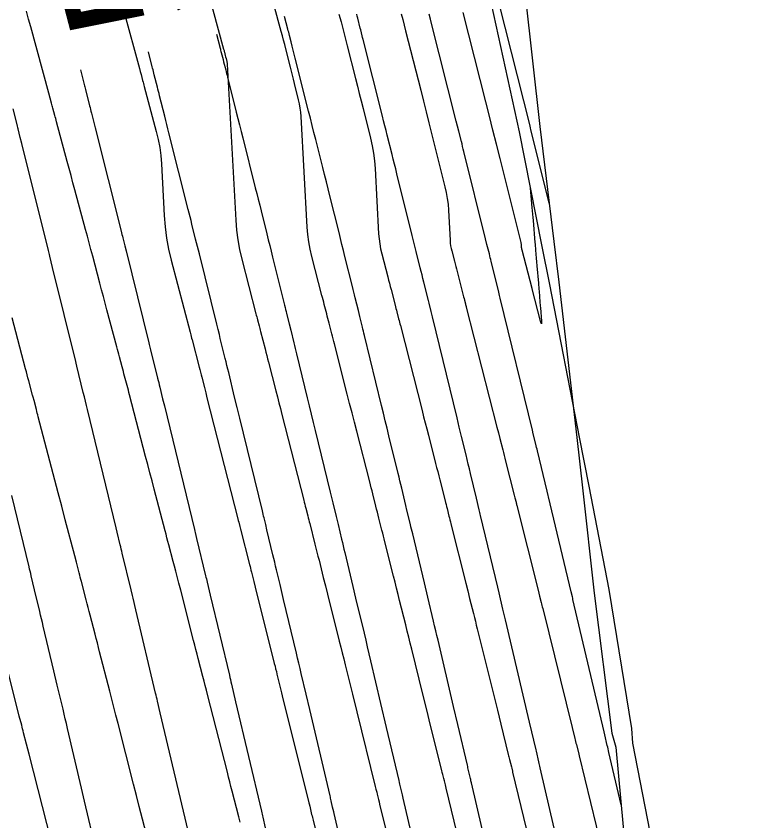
# Model space of a CAD drawing. Extents: x 954385 to 988206, y 1868364 to 1924553.
# Drawn here: x 957861.36 to 957893.29, y 1919732.7 to 1919766.99 of the extents above; entities that cross this region are included whole.
import ezdxf

# ---------------------------------------------------------------- set-up
doc = ezdxf.new("R2010")
doc.units = 0
for name, color, linetype in [('16', 7, 'Continuous'), ('24', 7, 'Continuous'), ('6', 7, 'Continuous'), ('7', 7, 'Continuous')]:
    doc.layers.add(name, color=color, linetype=linetype)

msp = doc.modelspace()

# ---------------------------------------------------------------- linework, layer by layer
at = {"layer": '16'}
for points in [[(957883.067, 1919767.905), (957883.691, 1919762.286), (957884.291, 1919757.386), (957884.498, 1919755.658), (957885.272, 1919749.032), (957885.515, 1919746.896), (957886.001, 1919742.407), (957886.764, 1919736.439), (957886.924, 1919735.837), (957887.536, 1919729.205), (957887.922, 1919726.126), (957889.2, 1919716.164), (957890.519, 1919706.211), (957891.799, 1919696.25)], [(957884.091, 1919759.019), (957883.31, 1919762.16), (957883.297, 1919762.211), (957883.271, 1919762.314), (957881.94, 1919767.593)], [(957881.637, 1919730.583), (957880.777, 1919734.314), (957880.766, 1919734.363), (957880.754, 1919734.411), (957880.743, 1919734.46), (957880.732, 1919734.509), (957880.626, 1919734.96), (957880.614, 1919735.014), (957880.601, 1919735.067), (957880.191, 1919736.81), (957880.01, 1919737.579), (957879.348, 1919740.395), (957879.3, 1919740.599), (957879.252, 1919740.802), (957879.204, 1919741.006), (957879.155, 1919741.209), (957878.912, 1919742.226), (957878.767, 1919742.837), (957878.268, 1919744.926), (957878.244, 1919745.027), (957878.22, 1919745.129), (957878.195, 1919745.23), (957878.171, 1919745.332), (957878.024, 1919745.941), (957877.975, 1919746.144), (957877.799, 1919746.876), (957877.761, 1919747.031), (957877.724, 1919747.187), (957877.686, 1919747.343), (957877.648, 1919747.498), (957877.255, 1919749.112), (957877.177, 1919749.432), (957877.099, 1919749.753), (957877.02, 1919750.074), (957876.942, 1919750.395), (957876.213, 1919753.388), (957876.191, 1919753.477), (957876.169, 1919753.566), (957876.147, 1919753.654), (957876.126, 1919753.743), (957876.017, 1919754.186), (957875.951, 1919754.451), (957875.818, 1919754.99), (957875.789, 1919755.109), (957875.759, 1919755.228), (957875.73, 1919755.347), (957875.7, 1919755.466), (957875.381, 1919756.752), (957875.318, 1919757.006), (957875.254, 1919757.26), (957875.191, 1919757.514), (957875.128, 1919757.768), (957874.738, 1919759.338), (957874.663, 1919759.638), (957874.588, 1919759.938), (957874.513, 1919760.238), (957874.437, 1919760.538), (957874.135, 1919761.738), (957874.059, 1919762.038), (957873.984, 1919762.338), (957873.908, 1919762.638), (957873.833, 1919762.938), (957873.263, 1919765.196), (957873.248, 1919765.254), (957873.234, 1919765.312), (957873.219, 1919765.37), (957873.204, 1919765.427), (957873.131, 1919765.716), (957873.087, 1919765.89), (957873.015, 1919766.172), (957872.998, 1919766.238), (957872.981, 1919766.304), (957872.964, 1919766.37), (957872.948, 1919766.437), (957872.809, 1919766.976)], [(957884.892, 1919729.823), (957883.706, 1919734.964), (957883.692, 1919735.025), (957883.677, 1919735.087), (957883.663, 1919735.148), (957883.649, 1919735.21), (957883.543, 1919735.663), (957883.53, 1919735.719), (957883.251, 1919736.903), (957882.225, 1919741.265), (957882.198, 1919741.381), (957882.171, 1919741.496), (957882.143, 1919741.612), (957882.116, 1919741.727), (957881.95, 1919742.42), (957881.895, 1919742.651), (957881.164, 1919745.713), (957881.15, 1919745.774), (957881.135, 1919745.835), (957881.121, 1919745.896), (957881.106, 1919745.957), (957880.988, 1919746.445), (957880.733, 1919747.505), (957880.685, 1919747.702), (957880.638, 1919747.899), (957880.59, 1919748.096), (957880.542, 1919748.293), (957880.35, 1919749.081), (957880.254, 1919749.475), (957880.158, 1919749.869), (957879.107, 1919754.181), (957879.093, 1919754.239), (957879.079, 1919754.296), (957879.065, 1919754.354), (957879.051, 1919754.412), (957878.965, 1919754.757), (957878.937, 1919754.873), (957878.742, 1919755.662), (957878.705, 1919755.813), (957878.668, 1919755.964), (957878.63, 1919756.114), (957878.593, 1919756.265), (957878.418, 1919756.968), (957878.335, 1919757.303), (957878.252, 1919757.638), (957877.595, 1919760.278), (957877.544, 1919760.483), (957877.493, 1919760.687), (957877.442, 1919760.892), (957877.391, 1919761.096), (957877.185, 1919761.913), (957877.133, 1919762.117), (957877.082, 1919762.321), (957877.03, 1919762.526), (957876.979, 1919762.73), (957876.155, 1919765.995), (957876.135, 1919766.077), (957876.114, 1919766.158), (957876.052, 1919766.403), (957876.031, 1919766.484), (957875.924, 1919766.905), (957875.903, 1919766.988), (957875.882, 1919767.072)], [(957887.151, 1919733.376), (957886.635, 1919735.613), (957886.617, 1919735.688), (957886.6, 1919735.762), (957886.583, 1919735.837), (957886.566, 1919735.911), (957886.459, 1919736.369), (957886.429, 1919736.495), (957885.102, 1919742.135), (957885.089, 1919742.19), (957885.076, 1919742.245), (957885.024, 1919742.465), (957884.061, 1919746.501), (957884.046, 1919746.562), (957884.002, 1919746.745), (957883.587, 1919748.466), (957883.57, 1919748.539), (957883.552, 1919748.612), (957883.534, 1919748.685), (957883.517, 1919748.758), (957883.41, 1919749.197), (957883.374, 1919749.343), (957882.002, 1919754.974), (957881.988, 1919755.027), (957881.975, 1919755.081), (957881.923, 1919755.294), (957881.616, 1919756.538), (957881.596, 1919756.619), (957881.576, 1919756.699), (957881.556, 1919756.78), (957881.536, 1919756.861), (957881.436, 1919757.265), (957881.375, 1919757.508), (957880.452, 1919761.219), (957880.425, 1919761.328), (957880.398, 1919761.437), (957880.371, 1919761.545), (957880.344, 1919761.654), (957880.234, 1919762.088), (957880.18, 1919762.305), (957880.125, 1919762.522), (957879.047, 1919766.794), (957879.03, 1919766.865), (957878.975, 1919767.078)], [(957869.906, 1919766.22), (957870.056, 1919765.634), (957870.069, 1919765.585), (957870.081, 1919765.537), (957870.094, 1919765.488), (957870.106, 1919765.439), (957870.181, 1919765.146), (957870.206, 1919765.048), (957870.295, 1919764.697), (957870.314, 1919764.622), (957870.333, 1919764.547), (957870.352, 1919764.472), (957870.371, 1919764.397), (957870.748, 1919762.903), (957870.817, 1919762.628), (957870.886, 1919762.354), (957870.955, 1919762.08), (957871.024, 1919761.806), (957871.559, 1919759.681), (957871.621, 1919759.435), (957871.683, 1919759.189), (957871.745, 1919758.942), (957871.806, 1919758.696), (957872.051, 1919757.71), (957872.113, 1919757.464), (957872.174, 1919757.217), (957872.235, 1919756.971), (957872.296, 1919756.724), (957872.808, 1919754.668), (957872.829, 1919754.58), (957872.851, 1919754.492), (957872.873, 1919754.405), (957872.894, 1919754.317), (957873.003, 1919753.878), (957873.067, 1919753.615), (957873.201, 1919753.074), (957873.23, 1919752.954), (957873.26, 1919752.835), (957873.289, 1919752.715), (957873.318, 1919752.596), (957873.772, 1919750.732), (957873.858, 1919750.382), (957873.943, 1919750.031), (957874.028, 1919749.681), (957874.114, 1919749.331), (957874.754, 1919746.703), (957874.782, 1919746.589), (957874.81, 1919746.475), (957874.837, 1919746.36), (957874.865, 1919746.246), (957875.003, 1919745.674), (957875.085, 1919745.33), (957875.236, 1919744.706), (957875.27, 1919744.564), (957875.304, 1919744.422), (957875.338, 1919744.28), (957875.372, 1919744.138), (957875.718, 1919742.687), (957875.836, 1919742.192), (957876.194, 1919740.691), (957876.264, 1919740.4), (957876.333, 1919740.108), (957876.402, 1919739.817), (957876.471, 1919739.525), (957876.898, 1919737.707), (957877.14, 1919736.678), (957877.673, 1919734.415), (957877.691, 1919734.337), (957877.71, 1919734.258), (957877.815, 1919733.807), (957877.831, 1919733.736), (957877.848, 1919733.664), (957878.383, 1919731.344)], [(957875.261, 1919731.533), (957874.919, 1919733.015), (957874.903, 1919733.083), (957874.855, 1919733.289), (957874.793, 1919733.555), (957874.781, 1919733.607), (957874.769, 1919733.659), (957874.757, 1919733.712), (957874.744, 1919733.764), (957873.879, 1919737.444), (957873.724, 1919738.101), (957873.518, 1919738.976), (957873.466, 1919739.195), (957873.415, 1919739.414), (957873.363, 1919739.633), (957873.311, 1919739.852), (957872.766, 1919742.133), (957872.615, 1919742.766), (957872.464, 1919743.399), (957872.426, 1919743.557), (957872.388, 1919743.716), (957872.35, 1919743.874), (957872.312, 1919744.032), (957872.054, 1919745.104), (957872.001, 1919745.323), (957871.931, 1919745.616), (957871.913, 1919745.689), (957871.895, 1919745.762), (957871.878, 1919745.835), (957871.86, 1919745.908), (957870.897, 1919749.861), (957870.787, 1919750.31), (957870.678, 1919750.758), (957870.423, 1919751.803), (957870.387, 1919751.953), (957870.35, 1919752.104), (957870.313, 1919752.254), (957870.276, 1919752.405), (957870.067, 1919753.251), (957870.026, 1919753.42), (957869.97, 1919753.644), (957869.957, 1919753.7), (957869.943, 1919753.757), (957869.929, 1919753.813), (957869.915, 1919753.869), (957869.172, 1919756.858), (957869.093, 1919757.174), (957869.015, 1919757.49), (957868.857, 1919758.123), (957868.818, 1919758.281), (957868.778, 1919758.439), (957868.739, 1919758.597), (957868.699, 1919758.755), (957867.877, 1919762.018), (957867.832, 1919762.194), (957867.788, 1919762.371), (957867.743, 1919762.547), (957867.699, 1919762.724), (957867.478, 1919763.599), (957867.455, 1919763.69), (957867.432, 1919763.782), (957867.409, 1919763.874), (957867.385, 1919763.966), (957867.253, 1919764.486), (957867.197, 1919764.706), (957867.181, 1919764.769), (957867.165, 1919764.832), (957867.003, 1919765.464)], [(957864.1, 1919764.708), (957864.274, 1919764.029), (957864.288, 1919763.973), (957864.317, 1919763.86), (957864.491, 1919763.175), (957864.511, 1919763.096), (957864.531, 1919763.017), (957864.551, 1919762.939), (957864.571, 1919762.86), (957864.67, 1919762.466), (957864.73, 1919762.23), (957865.839, 1919757.83), (957865.856, 1919757.76), (957865.874, 1919757.69), (957865.891, 1919757.62), (957865.909, 1919757.55), (957865.995, 1919757.201), (957866.047, 1919756.992), (957867.022, 1919753.07), (957867.04, 1919752.996), (957867.095, 1919752.775), (957867.392, 1919751.569), (957867.416, 1919751.471), (957867.44, 1919751.373), (957867.464, 1919751.275), (957867.488, 1919751.177), (957867.608, 1919750.686), (957867.68, 1919750.392), (957868.966, 1919745.113), (957868.981, 1919745.05), (957868.997, 1919744.986), (957869.058, 1919744.732), (957869.44, 1919743.147), (957869.456, 1919743.078), (957869.473, 1919743.009), (957869.489, 1919742.941), (957869.506, 1919742.872), (957869.637, 1919742.322), (957870.451, 1919738.91), (957870.474, 1919738.815), (957870.496, 1919738.72), (957870.519, 1919738.626), (957870.541, 1919738.531), (957870.72, 1919737.771), (957871.816, 1919733.112), (957871.831, 1919733.047), (957871.846, 1919732.982), (957871.861, 1919732.918), (957871.876, 1919732.853), (957871.981, 1919732.405)], [(957868.692, 1919732.27), (957867.506, 1919737.307), (957867.389, 1919737.806), (957867.369, 1919737.889), (957867.35, 1919737.972), (957867.33, 1919738.055), (957867.31, 1919738.139), (957866.464, 1919741.692), (957866.345, 1919742.189), (957866.331, 1919742.248), (957866.317, 1919742.307), (957866.261, 1919742.541), (957865.886, 1919744.103), (957865.865, 1919744.193), (957865.843, 1919744.283), (957865.821, 1919744.372), (957865.799, 1919744.462), (957865.669, 1919745.002), (957865.625, 1919745.182), (957864.404, 1919750.222), (957864.36, 1919750.405), (957864.315, 1919750.588), (957864.271, 1919750.771), (957864.226, 1919750.954), (957863.952, 1919752.075), (957863.919, 1919752.209), (957863.902, 1919752.276), (957862.916, 1919756.282), (957862.856, 1919756.524), (957862.796, 1919756.767), (957862.782, 1919756.828), (957862.767, 1919756.889), (957862.751, 1919756.949), (957862.736, 1919757.01), (957861.603, 1919761.559), (957861.539, 1919761.817), (957861.446, 1919762.191), (957861.437, 1919762.227), (957861.413, 1919762.321), (957861.234, 1919763.037)], [(957864.778, 1919731.441), (957864.283, 1919733.543), (957864.154, 1919734.091), (957863.555, 1919736.637), (957863.506, 1919736.842), (957863.458, 1919737.047), (957863.409, 1919737.252), (957863.361, 1919737.457), (957863.116, 1919738.482), (957862.97, 1919739.097), (957862.518, 1919740.995), (957862.481, 1919741.151), (957862.444, 1919741.306), (957862.406, 1919741.462), (957862.369, 1919741.617), (957862.145, 1919742.55), (957862.004, 1919743.137), (957861.981, 1919743.235), (957861.957, 1919743.333), (957861.934, 1919743.43), (957861.91, 1919743.528), (957861.176, 1919746.559)]]:
    msp.add_lwpolyline(points, dxfattribs=at)
at = {"layer": '24'}
msp.add_lwpolyline([(957881.61, 1919767.52), (957882.803, 1919762.057), (957883.762, 1919757.252), (957884.097, 1919755.557), (957885.366, 1919749.055), (957885.773, 1919746.959), (957886.627, 1919742.556), (957887.593, 1919736.631), (957887.642, 1919736.003), (957888.902, 1919729.511), (957889.416, 1919726.461), (957889.729, 1919724.482), (957890.992, 1919716.566), (957892.09, 1919706.564), (957893.285, 1919696.583)], dxfattribs=at)
at = {"layer": '6'}
for points in [[(957865.947, 1919767.207), (957866.616, 1919764.756), (957866.65, 1919764.628), (957866.685, 1919764.501), (957866.755, 1919764.246), (957866.772, 1919764.183), (957866.79, 1919764.119), (957866.807, 1919764.055), (957866.824, 1919763.992), (957867.337, 1919762.082), (957867.42, 1919761.741), (957867.484, 1919761.397), (957867.53, 1919761.05), (957867.558, 1919760.701), (957867.677, 1919758.498), (957867.716, 1919758.016), (957867.778, 1919757.537), (957867.864, 1919757.062), (957867.975, 1919756.591), (957868.776, 1919753.519), (957868.79, 1919753.465), (957868.804, 1919753.41), (957868.839, 1919753.274), (957868.861, 1919753.192), (957869.161, 1919752.038), (957869.189, 1919751.929), (957869.218, 1919751.819), (957869.246, 1919751.71), (957869.274, 1919751.601), (957869.386, 1919751.163), (957869.442, 1919750.944), (957869.497, 1919750.726), (957870.815, 1919745.576), (957870.833, 1919745.502), (957870.852, 1919745.428), (957870.899, 1919745.243), (957870.928, 1919745.132), (957871.311, 1919743.626), (957871.332, 1919743.545), (957871.352, 1919743.464), (957871.373, 1919743.384), (957871.393, 1919743.303), (957871.494, 1919742.899), (957871.555, 1919742.657), (957872.369, 1919739.409), (957872.398, 1919739.294), (957872.426, 1919739.18), (957872.455, 1919739.065), (957872.483, 1919738.951), (957872.682, 1919738.148), (957872.71, 1919738.033), (957873.839, 1919733.47), (957873.852, 1919733.421), (957873.876, 1919733.321), (957873.961, 1919732.973), (957873.976, 1919732.911), (957873.991, 1919732.849), (957874.007, 1919732.787), (957874.022, 1919732.724), (957874.192, 1919732.024)], [(957883.28, 1919759.668), (957883.352, 1919758.834), (957883.364, 1919758.696), (957883.376, 1919758.557), (957883.388, 1919758.418), (957883.4, 1919758.279), (957883.48, 1919757.352), (957883.487, 1919757.268), (957883.495, 1919757.185), (957883.502, 1919757.101), (957883.509, 1919757.017), (957883.537, 1919756.682), (957883.551, 1919756.515), (957883.565, 1919756.348), (957883.626, 1919755.619), (957883.633, 1919755.531), (957883.64, 1919755.442), (957883.648, 1919755.354), (957883.655, 1919755.265), (957883.691, 1919754.822), (957883.706, 1919754.645), (957883.713, 1919754.557), (957883.759, 1919754), (957883.764, 1919753.908), (957883.758, 1919753.876), (957883.743, 1919753.904), (957883.718, 1919753.993), (957883.366, 1919755.369), (957883.361, 1919755.39), (957882.938, 1919757.023), (957882.928, 1919757.062), (957882.918, 1919757.101), (957882.915, 1919757.111), (957882.913, 1919757.121), (957882.912, 1919757.131), (957882.911, 1919757.141), (957882.905, 1919757.257), (957882.903, 1919757.279), (957882.9, 1919757.301), (957882.897, 1919757.324), (957882.892, 1919757.346), (957881.995, 1919760.925), (957881.844, 1919761.529), (957881.692, 1919762.132), (957881.54, 1919762.736), (957881.387, 1919763.339), (957880.419, 1919767.151)]]:
    msp.add_lwpolyline(points, dxfattribs=at)
at = {"layer": '7'}
for points in [[(957868.614, 1919771.463), (957870.208, 1919765.591), (957870.217, 1919765.557), (957870.225, 1919765.524), (957870.234, 1919765.49), (957870.243, 1919765.457), (957870.278, 1919765.318), (957870.294, 1919765.255), (957870.31, 1919765.192), (957870.341, 1919765.066), (957870.348, 1919765.035), (957870.354, 1919765.003), (957870.358, 1919764.971), (957870.361, 1919764.939), (957870.721, 1919758.291), (957870.754, 1919757.871), (957870.808, 1919757.454), (957870.883, 1919757.041), (957870.979, 1919756.631), (957871.585, 1919754.307), (957871.602, 1919754.244), (957871.618, 1919754.18), (957871.635, 1919754.117), (957871.651, 1919754.054), (957871.717, 1919753.801), (957871.733, 1919753.738), (957871.749, 1919753.674), (957871.766, 1919753.611), (957871.782, 1919753.548), (957871.973, 1919752.816), (957872.01, 1919752.673), (957872.047, 1919752.53), (957872.084, 1919752.387), (957872.121, 1919752.244), (957872.433, 1919751.02), (957872.498, 1919750.769), (957872.562, 1919750.517), (957872.626, 1919750.265), (957872.691, 1919750.014), (957873.625, 1919746.361), (957873.646, 1919746.278), (957873.667, 1919746.195), (957873.688, 1919746.112), (957873.71, 1919746.029), (957873.794, 1919745.696), (957873.815, 1919745.613), (957873.836, 1919745.53), (957873.857, 1919745.447), (957873.879, 1919745.364), (957874.1, 1919744.496), (957874.143, 1919744.324), (957874.187, 1919744.151), (957874.231, 1919743.979), (957874.274, 1919743.807), (957874.458, 1919743.073), (957874.548, 1919742.714), (957874.638, 1919742.354), (957875.139, 1919740.356), (957875.202, 1919740.105), (957875.264, 1919739.855), (957875.327, 1919739.604), (957875.389, 1919739.353), (957875.699, 1919738.1), (957875.885, 1919737.348), (957876.675, 1919734.157), (957876.688, 1919734.104), (957876.701, 1919734.051), (957876.733, 1919733.918), (957876.753, 1919733.839), (957876.81, 1919733.602), (957876.834, 1919733.506), (957876.858, 1919733.409), (957877.261, 1919731.75)], [(957880.377, 1919731.28), (957879.693, 1919734.094), (957879.677, 1919734.162), (957879.66, 1919734.231), (957879.618, 1919734.403), (957879.593, 1919734.506), (957879.55, 1919734.681), (957879.53, 1919734.763), (957879.51, 1919734.844), (957879.034, 1919736.768), (957878.868, 1919737.436), (957878.703, 1919738.104), (957878.231, 1919740.009), (957878.167, 1919740.269), (957878.102, 1919740.529), (957878.037, 1919740.789), (957877.972, 1919741.049), (957877.712, 1919742.089), (957877.647, 1919742.349), (957877.581, 1919742.609), (957877.516, 1919742.869), (957877.451, 1919743.129), (957877.086, 1919744.584), (957877.054, 1919744.711), (957877.022, 1919744.838), (957876.99, 1919744.965), (957876.958, 1919745.092), (957876.828, 1919745.6), (957876.796, 1919745.727), (957876.764, 1919745.854), (957876.732, 1919745.981), (957876.699, 1919746.107), (957876.567, 1919746.629), (957876.534, 1919746.759), (957876.501, 1919746.888), (957876.468, 1919747.017), (957876.435, 1919747.146), (957875.884, 1919749.302), (957875.783, 1919749.696), (957875.682, 1919750.09), (957875.581, 1919750.483), (957875.481, 1919750.877), (957874.932, 1919753.025), (957874.904, 1919753.133), (957874.877, 1919753.241), (957874.849, 1919753.349), (957874.821, 1919753.456), (957874.704, 1919753.904), (957874.678, 1919754.003), (957874.653, 1919754.102), (957874.627, 1919754.202), (957874.601, 1919754.301), (957874.498, 1919754.698), (957874.473, 1919754.797), (957874.447, 1919754.896), (957874.421, 1919754.995), (957874.395, 1919755.094), (957873.964, 1919756.749), (957873.891, 1919757.059), (957873.835, 1919757.371), (957873.794, 1919757.686), (957873.768, 1919758.003), (957873.513, 1919762.719), (957873.499, 1919762.898), (957873.476, 1919763.075), (957873.445, 1919763.252), (957873.406, 1919763.427), (957873.231, 1919764.125), (957873.187, 1919764.3), (957873.143, 1919764.475), (957873.099, 1919764.649), (957873.055, 1919764.823), (957872.86, 1919765.593), (957872.812, 1919765.779), (957872.764, 1919765.965), (957872.715, 1919766.151), (957872.665, 1919766.336), (957871.638, 1919770.121)], [(957870.908, 1919732.648), (957870.894, 1919732.703), (957870.88, 1919732.758), (957870.866, 1919732.813), (957870.852, 1919732.869), (957870.572, 1919733.964), (957870.521, 1919734.164), (957870.469, 1919734.365), (957870.418, 1919734.566), (957870.367, 1919734.767), (957869.52, 1919738.082), (957869.471, 1919738.274), (957869.422, 1919738.465), (957869.373, 1919738.657), (957869.324, 1919738.848), (957869.127, 1919739.614), (957869.078, 1919739.805), (957869.028, 1919739.996), (957868.979, 1919740.188), (957868.93, 1919740.379), (957868.376, 1919742.526), (957868.35, 1919742.628), (957868.323, 1919742.731), (957868.297, 1919742.833), (957868.27, 1919742.936), (957868.163, 1919743.345), (957868.109, 1919743.55), (957868.056, 1919743.755), (957867.872, 1919744.457), (957867.832, 1919744.608), (957867.793, 1919744.759), (957867.753, 1919744.91), (957867.713, 1919745.061), (957867.247, 1919746.84), (957867.156, 1919747.187), (957867.065, 1919747.534), (957866.974, 1919747.88), (957866.883, 1919748.227), (957866.197, 1919750.848), (957866.171, 1919750.948), (957866.145, 1919751.047), (957866.119, 1919751.147), (957866.092, 1919751.246), (957865.987, 1919751.645), (957865.96, 1919751.744), (957865.934, 1919751.844), (957865.908, 1919751.943), (957865.881, 1919752.043), (957865.766, 1919752.475), (957865.738, 1919752.581), (957865.71, 1919752.686), (957865.682, 1919752.791), (957865.654, 1919752.896), (957865.234, 1919754.473), (957865.158, 1919754.759), (957865.082, 1919755.044), (957865.006, 1919755.33), (957864.93, 1919755.616), (957864.627, 1919756.758), (957864.551, 1919757.043), (957864.474, 1919757.329), (957864.398, 1919757.614), (957864.321, 1919757.9), (957863.866, 1919759.587), (957863.784, 1919759.891), (957863.702, 1919760.195), (957863.621, 1919760.499), (957863.539, 1919760.803), (957863.085, 1919762.49), (957863.067, 1919762.558), (957863.048, 1919762.627), (957863.03, 1919762.696), (957863.012, 1919762.764), (957862.93, 1919763.069), (957862.916, 1919763.123), (957862.901, 1919763.176), (957862.887, 1919763.23), (957862.872, 1919763.283), (957862.755, 1919763.712), (957861.983, 1919766.534), (957861.892, 1919766.868), (957861.8, 1919767.202)], [(957875.122, 1919767.081), (957875.213, 1919766.744), (957875.302, 1919766.406), (957875.39, 1919766.067), (957875.477, 1919765.728), (957875.832, 1919764.329), (957875.913, 1919764.011), (957875.993, 1919763.694), (957876.073, 1919763.376), (957876.153, 1919763.059), (957876.471, 1919761.788), (957876.543, 1919761.469), (957876.599, 1919761.148), (957876.64, 1919760.824), (957876.665, 1919760.499), (957876.816, 1919757.716), (957876.833, 1919757.501), (957876.861, 1919757.288), (957876.899, 1919757.076), (957876.948, 1919756.866), (957877.205, 1919755.882), (957877.24, 1919755.747), (957877.275, 1919755.612), (957877.311, 1919755.476), (957877.346, 1919755.341), (957877.518, 1919754.675), (957877.537, 1919754.603), (957877.556, 1919754.53), (957877.574, 1919754.458), (957877.593, 1919754.386), (957877.669, 1919754.096), (957877.687, 1919754.024), (957877.706, 1919753.951), (957877.725, 1919753.879), (957877.743, 1919753.807), (957878.669, 1919750.182), (957878.736, 1919749.922), (957878.802, 1919749.662), (957878.869, 1919749.402), (957878.936, 1919749.142), (957879.245, 1919747.931), (957879.29, 1919747.756), (957879.335, 1919747.581), (957879.379, 1919747.405), (957879.424, 1919747.23), (957879.65, 1919746.341), (957879.671, 1919746.259), (957879.691, 1919746.177), (957879.712, 1919746.096), (957879.733, 1919746.014), (957879.816, 1919745.688), (957879.837, 1919745.607), (957879.857, 1919745.525), (957879.878, 1919745.444), (957879.898, 1919745.362), (957880.534, 1919742.829), (957880.615, 1919742.504), (957880.697, 1919742.179), (957880.859, 1919741.529), (957880.9, 1919741.367), (957880.941, 1919741.204), (957880.981, 1919741.042), (957881.021, 1919740.879), (957881.877, 1919737.423), (957882.025, 1919736.822), (957882.345, 1919735.531), (957882.358, 1919735.476), (957882.372, 1919735.421), (957882.385, 1919735.366), (957882.399, 1919735.312), (957882.474, 1919735.004), (957882.489, 1919734.942), (957882.519, 1919734.819), (957882.529, 1919734.778), (957883.595, 1919730.391)], [(957877.779, 1919767.087), (957877.843, 1919766.847), (957877.905, 1919766.607), (957877.967, 1919766.366), (957878.609, 1919763.834), (957878.726, 1919763.374), (957878.842, 1919762.913), (957878.958, 1919762.452), (957879.074, 1919761.992), (957879.643, 1919759.719), (957879.699, 1919759.472), (957879.742, 1919759.224), (957879.774, 1919758.973), (957879.794, 1919758.721), (957879.864, 1919757.429), (957879.873, 1919757.316), (957879.887, 1919757.204), (957879.907, 1919757.094), (957879.933, 1919756.984), (957880.047, 1919756.546), (957880.076, 1919756.437), (957880.104, 1919756.327), (957880.133, 1919756.218), (957880.161, 1919756.108), (957880.439, 1919755.033), (957880.459, 1919754.958), (957880.478, 1919754.884), (957880.516, 1919754.736), (957880.526, 1919754.699), (957880.536, 1919754.662), (957880.545, 1919754.625), (957880.555, 1919754.588), (957881.861, 1919749.475), (957881.923, 1919749.235), (957881.984, 1919748.994), (957882.107, 1919748.514), (957882.138, 1919748.394), (957882.169, 1919748.274), (957882.199, 1919748.153), (957882.23, 1919748.033), (957882.6, 1919746.574), (957882.628, 1919746.465), (957882.674, 1919746.284), (957882.683, 1919746.248), (957882.692, 1919746.212), (957882.701, 1919746.176), (957882.71, 1919746.14), (957883.616, 1919742.529), (957883.681, 1919742.269), (957883.746, 1919742.009), (957883.763, 1919741.944), (957883.779, 1919741.879), (957883.795, 1919741.814), (957883.811, 1919741.749), (957885.067, 1919736.675), (957885.181, 1919736.212), (957885.198, 1919736.146), (957885.214, 1919736.08), (957885.23, 1919736.013), (957885.246, 1919735.947), (957885.347, 1919735.536), (957885.365, 1919735.463), (957886.814, 1919729.502)], [(957866.971, 1919731.905), (957866.613, 1919733.304), (957866.49, 1919733.786), (957866.366, 1919734.269), (957865.705, 1919736.854), (957865.618, 1919737.197), (957865.53, 1919737.54), (957865.442, 1919737.882), (957865.354, 1919738.225), (957864.922, 1919739.904), (957864.873, 1919740.092), (957864.825, 1919740.281), (957864.776, 1919740.469), (957864.727, 1919740.658), (957864.519, 1919741.466), (957864.478, 1919741.627), (957864.436, 1919741.789), (957864.394, 1919741.95), (957864.352, 1919742.112), (957864.146, 1919742.898), (957864.122, 1919742.989), (957864.098, 1919743.08), (957864.074, 1919743.171), (957864.051, 1919743.262), (957863.931, 1919743.718), (957863.859, 1919743.992), (957863.455, 1919745.532), (957863.305, 1919746.106), (957863.154, 1919746.681), (957862.305, 1919749.919), (957862.285, 1919749.996), (957862.264, 1919750.072), (957862.244, 1919750.149), (957862.224, 1919750.225), (957862.123, 1919750.607), (957862.082, 1919750.76), (957862.062, 1919750.837), (957861.9, 1919751.45), (957861.866, 1919751.578), (957861.832, 1919751.705), (957861.798, 1919751.833), (957861.764, 1919751.961), (957861.186, 1919754.134)], [(957863.055, 1919731.075), (957861.914, 1919735.538), (957861.804, 1919735.968), (957861.679, 1919736.457), (957861.659, 1919736.536), (957861.639, 1919736.615), (957861.618, 1919736.693), (957861.598, 1919736.772), (957861.497, 1919737.165), (957861.436, 1919737.401), (957860.567, 1919740.776)]]:
    msp.add_lwpolyline(points, dxfattribs=at)

# ---------------------------------------------------------------- texts
at = {"layer": '16'}
msp.add_text('550', height=6, rotation=104.5931, dxfattribs=at).set_placement((957869.636, 1919767.257))

doc.saveas('drawing.dxf')
